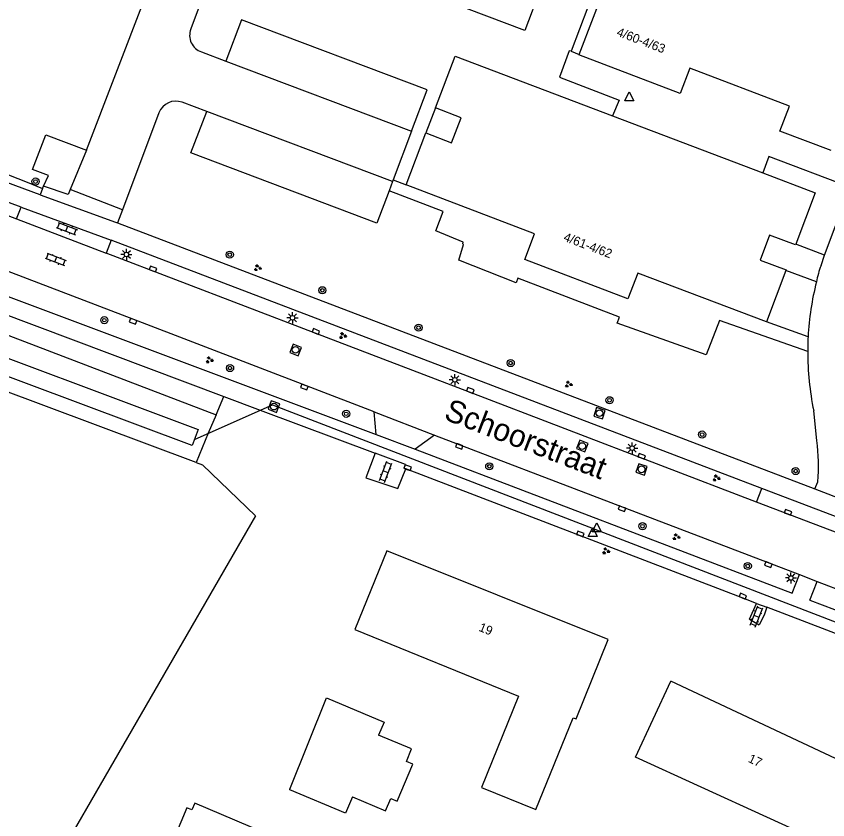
# Model space of a CAD drawing. Extents: x 136000 to 141014, y 402000 to 403500.
# Drawn here: x 137566.1 to 137656.8, y 402680.4 to 402770.2 of the extents above; entities that cross this region are included whole.
import ezdxf

# ---------------------------------------------------------------- set-up
doc = ezdxf.new("R2010")
doc.units = 0
for name, color, linetype in [('gg-afsc-erfafscheiding', 7, 'Continuous'), ('gg-anno-huisnummerreeks BGT', 7, 'Continuous'), ('gg-anno-openbare ruimte label', 7, 'Continuous'), ('gg-bbg-gedigitaliseerde bebouwing', 7, 'Continuous'), ('gg-bbg-gedigitaliseerde bijgebouw', 7, 'Continuous'), ('gg-bbg-hoofdgebouw', 7, 'Continuous'), ('gg-bbg-luifel en loopbrug', 7, 'Continuous'), ('gg-knt-bronhoudergrens', 7, 'Continuous'), ('gg-knt-verharding', 7, 'Continuous'), ('gg-knt-verharding nz', 7, 'Continuous'), ('gg-kntw-bovenkant insteek waterloop', 7, 'Continuous'), ('gg-kntw-waterlijn', 7, 'Continuous'), ('gg-kwrk-duiker nz buis', 7, 'Continuous'), ('gt-grn-groengrens', 7, 'Continuous'), ('gt-grn-vlakafsluiter', 7, 'Continuous'), ('gt-grn-weggrens', 7, 'Continuous'), ('gt-symb-boom', 7, 'Continuous'), ('gt-symb-groenvak', 7, 'Continuous'), ('gt-symb-klinker verharding', 7, 'Continuous'), ('gt-symb-kolk', 7, 'Continuous'), ('gt-symb-lichtmast', 7, 'Continuous'), ('gt-symb-rioolschacht', 7, 'Continuous'), ('gt-symb-waterafsluiter', 7, 'Continuous')]:
    doc.layers.add(name, color=color, linetype=linetype)

# ---------------------------------------------------------------- blocks, each defined once
blk = doc.blocks.new('gt0-KOLK')
at = {"layer": 'gt-symb-kolk'}
blk.add_lwpolyline([(0, 0), (0.375, 0), (0.375, 0.4), (-0.375, 0.4), (-0.375, 0), (0, 0)], dxfattribs=at)
blk = doc.blocks.new('gt0-LMAST')
at = {"layer": 'gt-symb-lichtmast'}
for p, q in [((-0.182, 0.173), (-0.447, 0.438)), ((-0.005, 0.246), (-0.005, 0.621)), ((0.172, 0.173), (0.437, 0.438)), ((-0.255, -0.004), (-0.63, -0.004)), ((-0.182, -0.181), (-0.447, -0.446)), ((-0.005, -0.254), (-0.005, -0.629)), ((0.437, -0.446), (0.172, -0.181)), ((0.245, -0.004), (0.62, -0.004))]:
    blk.add_line(p, q, dxfattribs=at)
blk.add_circle((-0.005, -0.004), 0.25, dxfattribs=at)
blk = doc.blocks.new('gt0-KL1')
at = {"layer": 'gt-symb-klinker verharding'}
for p, q in [((-1.15, 0.3), (1.15, 0.3)), ((-1, -0.3), (-1, 0.3)), ((-0.5, 0.3), (-0.5, 0.45)), ((0, -0.3), (0, 0.3)), ((0.5, 0.3), (0.5, 0.45)), ((1, -0.3), (1, 0.3)), ((-1.15, -0.3), (1.15, -0.3)), ((-0.5, -0.45), (-0.5, -0.3)), ((0.5, -0.45), (0.5, -0.3))]:
    blk.add_line(p, q, dxfattribs=at)
blk = doc.blocks.new('gt0-GRVAK')
at = {"layer": 'gt-symb-groenvak'}
for p, q in [((-0.11, 0.189), (-0.228, 0.24)), ((-0.182, 0.153), (0.088, 0.153)), ((-0.091, 0.211), (-0.156, 0.322)), ((-0.047, 0.214), (-0.047, 0.393)), ((-0.004, 0.211), (0.061, 0.322)), ((0.015, 0.189), (0.133, 0.24)), ((0.262, -0.052), (0.197, 0.059)), ((0.305, -0.049), (0.305, 0.13)), ((0.349, -0.052), (0.414, 0.059)), ((-0.245, -0.228), (-0.363, -0.177)), ((-0.318, -0.264), (-0.047, -0.264)), ((-0.226, -0.206), (-0.291, -0.095)), ((-0.183, -0.203), (-0.183, -0.024)), ((-0.139, -0.206), (-0.074, -0.095)), ((-0.12, -0.228), (-0.002, -0.177)), ((0.243, -0.074), (0.125, -0.023)), ((0.17, -0.11), (0.441, -0.11)), ((0.368, -0.074), (0.486, -0.023))]:
    blk.add_line(p, q, dxfattribs=at)
blk = doc.blocks.new('gt0-BOOM')
at = {"layer": 'gt-symb-boom'}
for radius in [0.4, 0.2]:
    blk.add_circle((0, 0), radius, dxfattribs=at)
blk = doc.blocks.new('gt0-RS')
at = {"layer": 'gt-symb-rioolschacht'}
blk.add_lwpolyline([(-0.5, -0.5), (0.5, -0.5), (0.5, 0.5), (-0.5, 0.5)], close=True, dxfattribs=at)
blk.add_circle((0, 0), 0.375, dxfattribs=at)
blk = doc.blocks.new('gt0-WAFSL')
at = {"layer": 'gt-symb-waterafsluiter'}
for p, q in [((-0.5, -0.333), (0, 0.667)), ((0, 0.667), (0.5, -0.333)), ((0.5, -0.333), (-0.5, -0.333))]:
    blk.add_line(p, q, dxfattribs=at)

msp = doc.modelspace()

# ---------------------------------------------------------------- linework, layer by layer
at = {"layer": 'gg-afsc-erfafscheiding'}
msp.add_line((137557.736, 402755.416), (137567.311, 402751.662), dxfattribs=at)
at = {"layer": 'gg-bbg-gedigitaliseerde bebouwing'}
for points in [[(137607.52, 402710.46), (137603.95, 402701.633), (137622.246, 402694.204), (137618.101, 402683.998), (137624.183, 402681.529), (137628.348, 402691.785), (137628.678, 402691.651), (137632.26, 402700.53)], [(137661.18, 402685.57), (137657.349, 402677.301), (137635.318, 402687.381), (137639.25, 402695.87)]]:
    msp.add_lwpolyline(points, dxfattribs=at)
at = {"layer": 'gg-bbg-gedigitaliseerde bijgebouw'}
for points in [[(137596.683, 402683.729), (137596.673, 402683.784), (137600.749, 402694.019), (137607.203, 402691.287), (137606.594, 402689.849)], [(137603.671, 402682.942), (137607.355, 402681.383), (137607.94, 402682.764), (137608.677, 402682.453), (137610.43, 402686.597), (137609.694, 402686.909), (137610.278, 402688.29), (137606.594, 402689.849)], [(137603.671, 402682.942), (137602.892, 402681.1), (137596.683, 402683.729)]]:
    msp.add_lwpolyline(points, dxfattribs=at)
at = {"layer": 'gg-bbg-hoofdgebouw'}
for p, q in [((137612.935, 402759.95), (137615.135, 402765.751)), ((137615.135, 402765.751), (137632.752, 402759.061)), ((137628.976, 402765.888), (137628.998, 402765.946)), ((137632.752, 402759.061), (137649.533, 402752.688)), ((137609.666, 402751.352), (137611.875, 402757.153)), ((137609.661, 402751.339), (137609.666, 402751.352)), ((137652.131, 402741.791), (137649.947, 402736.035)), ((137632.26, 402700.53), (137607.52, 402710.46)), ((137661.18, 402685.57), (137639.25, 402695.87))]:
    msp.add_line(p, q, dxfattribs=at)
for points in [[(137628.998, 402765.946), (137632.201, 402774.327), (137629.368, 402775.402), (137629.91, 402776.831)], [(137657.168, 402755.194), (137651.463, 402757.344), (137652.525, 402760.161), (137641.37, 402764.397), (137640.301, 402761.584), (137628.976, 402765.888)], [(137611.875, 402757.153), (137614.753, 402756.057), (137615.815, 402758.858), (137612.935, 402759.95)], [(137649.533, 402752.688), (137655.396, 402750.461), (137653.215, 402744.709)], [(137649.947, 402736.035), (137635.564, 402741.499), (137634.47, 402738.62), (137622.929, 402743.005), (137624.014, 402745.876), (137609.661, 402751.339)], [(137653.215, 402744.709), (137653.192, 402744.647), (137650.302, 402745.742), (137649.264, 402742.945), (137652.153, 402741.848), (137652.131, 402741.791)]]:
    msp.add_lwpolyline(points, dxfattribs=at)
at = {"layer": 'gg-bbg-luifel en loopbrug'}
msp.add_lwpolyline([(137585.168, 402681.714), (137582.947, 402676.465), (137592.156, 402672.567), (137592.546, 402673.488), (137593.098, 402673.254), (137595.242, 402678.32), (137586.033, 402682.217), (137585.721, 402681.48), (137585.168, 402681.714)], dxfattribs=at)
at = {"layer": 'gg-knt-bronhoudergrens'}
for points in [[(137586.18, 402720.33), (137586.886, 402720.067), (137592.813, 402714.352)], [(137592.813, 402714.352), (137554.464, 402647.955), (137641.523, 402591.255), (137647.465, 402590.382), (137653.948, 402590.17), (137711.227, 402676.154)]]:
    msp.add_lwpolyline(points, dxfattribs=at)
at = {"layer": 'gg-knt-verharding'}
for p, q in [((137573.938, 402755.233), (137587.302, 402790.087)), ((137586.786, 402766.212), (137589.499, 402765.169)), ((137587.379, 402759.555), (137584.62, 402760.586)), ((137612.935, 402759.95), (137611.875, 402757.153)), ((137582.031, 402759.421), (137577.965, 402748.566)), ((137610.268, 402757.349), (137608.223, 402751.901)), ((137523.331, 402754.587), (137606.333, 402723.44)), ((137568.754, 402750.237), (137557.377, 402754.444)), ((137566.624, 402748.87), (137557.438, 402752.251)), ((137608.15, 402751.713), (137607.757, 402750.671)), ((137608.223, 402751.901), (137608.15, 402751.713)), ((137608.223, 402751.901), (137609.666, 402751.352)), ((137556.959, 402751.039), (137566.127, 402747.538)), ((137569.014, 402750.939), (137568.754, 402750.237)), ((137569.014, 402750.939), (137569.129, 402751.192)), ((137656.439, 402743.487), (137659.279, 402751.111)), ((137533.309, 402748.664), (137589.278, 402727.7)), ((137566.127, 402747.538), (137566.624, 402748.87)), ((137577.965, 402748.566), (137577.415, 402747.099)), ((137566.127, 402747.538), (137576.127, 402743.726)), ((137577.188, 402747.186), (137577.415, 402747.099)), ((137577.415, 402747.099), (137655.351, 402717.369)), ((137576.682, 402745.175), (137576.127, 402743.726)), ((137649.443, 402717.416), (137576.682, 402745.175)), ((137656.439, 402743.487), (137653.215, 402744.709)), ((137656.048, 402742.343), (137656.439, 402743.487)), ((137655.528, 402740.502), (137652.131, 402741.791)), ((137654.604, 402734.375), (137649.947, 402736.035)), ((137589.278, 402727.7), (137593.362, 402726.17)), ((137593.362, 402726.17), (137606.194, 402721.364)), ((137606.093, 402725.978), (137612.854, 402723.39)), ((137606.333, 402723.44), (137606.093, 402725.978)), ((137655.59, 402722.762), (137655.232, 402726.111)), ((137612.854, 402723.39), (137610.688, 402721.819)), ((137610.688, 402721.819), (137652.822, 402705.692)), ((137606.194, 402721.364), (137605.178, 402718.584)), ((137608.749, 402717.417), (137609.645, 402719.597)), ((137655.351, 402717.369), (137655.699, 402718.16)), ((137648.849, 402715.878), (137649.443, 402717.416)), ((137662.585, 402710.623), (137648.849, 402715.878)), ((137652.822, 402705.692), (137653.628, 402707.787)), ((137653.628, 402707.787), (137655.601, 402707.028)), ((137654.796, 402704.937), (137655.601, 402707.028)), ((137655.601, 402707.028), (137661.593, 402704.722)), ((137648.036, 402702.799), (137648.835, 402704.543)), ((137648.835, 402704.543), (137649.999, 402704.128)), ((137654.796, 402704.937), (137666.866, 402700.317)), ((137665.371, 402698.253), (137649.999, 402704.128))]:
    msp.add_line(p, q, dxfattribs=at)
for points in [[(137591.311, 402783.733), (137590.186, 402780.975), (137589.003, 402777.941), (137586.856, 402772.224), (137585.6, 402768.781)], [(137624.686, 402773.261), (137622.924, 402768.609), (137594.86, 402779.245), (137596.632, 402783.914)], [(137626.042, 402776.838), (137628.46, 402775.947), (137628.094, 402774.777), (137630.895, 402773.728), (137628.101, 402766.289)], [(137610.268, 402757.349), (137612.007, 402761.983), (137591.274, 402769.811), (137589.499, 402765.169)], [(137628.101, 402766.289), (137627.901, 402766.334), (137626.807, 402763.39), (137633.48, 402760.835), (137632.752, 402759.061)], [(137607.757, 402750.671), (137606.398, 402747.063), (137585.611, 402754.924), (137587.379, 402759.555)], [(137569.129, 402751.192), (137569.683, 402752.415), (137567.899, 402753.058), (137569.406, 402756.942)], [(137606.093, 402725.978), (137579.215, 402736.289), (137545.576, 402749.147), (137530.36, 402754.924)], [(137659.279, 402751.111), (137650.224, 402754.507), (137649.533, 402752.688)], [(137654.558, 402732.736), (137644.708, 402736.199), (137643.209, 402732.355), (137633.273, 402735.891), (137633.533, 402736.574), (137622.145, 402740.907), (137621.96, 402740.386), (137615.572, 402742.92), (137616.086, 402744.696), (137615.998, 402744.764), (137616.047, 402744.955), (137612.974, 402746.23), (137613.79, 402748.391), (137607.757, 402750.671)], [(137648.849, 402715.878), (137616.767, 402728.182), (137599.506, 402734.772), (137576.127, 402743.726)], [(137612.854, 402723.39), (137632.55, 402715.837), (137650.796, 402708.877), (137653.628, 402707.787)], [(137609.645, 402719.597), (137609.443, 402719.672), (137609.596, 402720.075), (137606.194, 402721.364)], [(137648.835, 402704.543), (137647.238, 402705.199), (137609.645, 402719.597)], [(137649.999, 402704.128), (137649.68, 402703.244), (137649.145, 402702.155)]]:
    msp.add_lwpolyline(points, dxfattribs=at)
for centre, radius, start, end in [((137587.438, 402768.071), 1.971, 158.89762, 250.66397), ((137583.915, 402758.693), 2.02, 69.57905, 158.8746), ((137667.771, 402738.038), 12.489, 159.83483, 168.61996), ((137686.724, 402732.664), 32.166, 165.89677, 176.95116), ((137688.04, 402732.616), 33.483, 176.98934, 179.79539), ((137686.725, 402732.662), 32.167, 179.86774, 191.75035), ((137632.788, 402719.92), 22.979, 355.60816, 7.10547)]:
    msp.add_arc(centre, radius, start, end, dxfattribs=at)
at = {"layer": 'gg-knt-verharding nz'}
for p, q in [((137628.101, 402766.289), (137628.998, 402765.946)), ((137589.499, 402765.169), (137610.268, 402757.349)), ((137608.15, 402751.713), (137587.379, 402759.555)), ((137577.965, 402748.566), (137572.128, 402750.839))]:
    msp.add_line(p, q, dxfattribs=at)
msp.add_lwpolyline([(137572.128, 402750.839), (137571.903, 402750.261), (137569.129, 402751.192)], dxfattribs=at)
at = {"layer": 'gg-kntw-bovenkant insteek waterloop'}
for p, q in [((137556.616, 402737.817), (137588.42, 402725.66)), ((137586.18, 402720.33), (137554.052, 402732.313)), ((137588.42, 402725.66), (137587.545, 402723.578)), ((137587.545, 402723.578), (137586.18, 402720.33))]:
    msp.add_line(p, q, dxfattribs=at)
at = {"layer": 'gg-kntw-waterlijn'}
msp.add_lwpolyline([(137555.56, 402735.55), (137586.427, 402724.001), (137585.756, 402722.208), (137554.749, 402733.809)], dxfattribs=at)
at = {"layer": 'gg-kwrk-duiker nz buis'}
msp.add_lwpolyline([(137586.099, 402722.934), (137594.718, 402726.775), (137816.248, 402641.331), (137813.986, 402635.861), (137813.305, 402634.711), (137788.193, 402598.222), (137773.493, 402580.713), (137757.792, 402563.994), (137720.541, 402532.555), (137719.543, 402531.763)], dxfattribs=at)
at = {"layer": 'gt-grn-groengrens'}
for p, q in [((137567.311, 402751.662), (137569.014, 402750.939)), ((137588.42, 402725.66), (137589.278, 402727.7))]:
    msp.add_line(p, q, dxfattribs=at)
at = {"layer": 'gt-grn-vlakafsluiter'}
msp.add_line((137569.406, 402756.942), (137573.938, 402755.233), dxfattribs=at)
at = {"layer": 'gt-grn-weggrens'}
for p, q in [((137573.938, 402755.233), (137572.128, 402750.839)), ((137568.754, 402750.237), (137577.188, 402747.186)), ((137566.624, 402748.87), (137576.682, 402745.175)), ((137606.333, 402723.44), (137610.688, 402721.819)), ((137605.178, 402718.584), (137608.749, 402717.417)), ((137663.141, 402712.207), (137649.443, 402717.416)), ((137655.351, 402717.369), (137661.166, 402715.114)), ((137648.036, 402702.799), (137649.145, 402702.155))]:
    msp.add_line(p, q, dxfattribs=at)

# ---------------------------------------------------------------- block references
at = {"layer": 'gt-symb-boom'}
for p in [(137568.241, 402751.723), (137589.952, 402743.553), (137600.298, 402739.568), (137575.927, 402736.226), (137611.057, 402735.389), (137621.359, 402731.434), (137589.983, 402730.876), (137632.411, 402727.276), (137602.972, 402725.762), (137642.755, 402723.441), (137618.963, 402719.888), (137653.209, 402719.359), (137636.093, 402713.193), (137647.859, 402708.747)]:
    msp.add_blockref('gt0-BOOM', p, dxfattribs=at)
at = {"layer": 'gt-symb-groenvak'}
for p in [(137593.063, 402742.075), (137602.577, 402734.49), (137587.665, 402731.773), (137627.815, 402729.059), (137644.341, 402718.568), (137639.855, 402711.997), (137631.985, 402710.419)]:
    msp.add_blockref('gt0-GRVAK', p, dxfattribs=at)
at = {"layer": 'gt-symb-klinker verharding'}
for p, rotation in [((137571.738, 402746.452), -20.790725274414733), ((137570.495, 402743.026), -20.79072527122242), ((137607.391, 402719.278), 68.77323173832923), ((137648.84, 402703.103), 68.77323173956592)]:
    msp.add_blockref('gt0-KL1', p, dxfattribs=dict(at, rotation=rotation))
at = {"layer": 'gt-symb-kolk'}
for p, rotation in [((137581.304, 402741.753), -20.864661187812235), ((137579.215, 402736.289), 159.08179501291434), ((137599.506, 402734.772), -20.97171056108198), ((137598.371, 402728.933), 158.95425918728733), ((137616.767, 402728.182), -20.918204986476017), ((137615.671, 402722.312), 159.08179501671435), ((137635.935, 402720.825), -20.97171056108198), ((137609.765, 402719.552), -20.97171056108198), ((137633.869, 402715.331), 159.02828943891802), ((137652.279, 402714.564), -20.97171056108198), ((137629.082, 402712.148), -20.97171055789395), ((137650.226, 402709.096), 158.95425918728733), ((137647.238, 402705.199), -22.333388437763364)]:
    msp.add_blockref('gt0-KOLK', p, dxfattribs=dict(at, rotation=rotation))
at = {"layer": 'gt-symb-lichtmast'}
for p in [(137578.402, 402743.574), (137596.969, 402736.49), (137615.121, 402729.567), (137634.943, 402721.928), (137652.691, 402707.414)]:
    msp.add_blockref('gt0-LMAST', p, dxfattribs=at)
at = {"layer": 'gt-symb-rioolschacht'}
for p, rotation in [((137597.315, 402732.904), 158.33696013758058), ((137594.892, 402726.565), -20.30124998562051), ((137631.291, 402725.825), -17.818888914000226), ((137629.359, 402722.155), 157.4858873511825), ((137635.989, 402719.551), 161.09393900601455)]:
    msp.add_blockref('gt0-RS', p, dxfattribs=dict(at, rotation=rotation))
at = {"layer": 'gt-symb-waterafsluiter'}
for p in [(137634.613, 402761.098), (137630.969, 402712.891), (137630.531, 402712.387)]:
    msp.add_blockref('gt0-WAFSL', p, dxfattribs=at)

# ---------------------------------------------------------------- texts
at = {"layer": 'gg-anno-huisnummerreeks BGT'}
for s, rotation, p in [('4/60-4/63', 339.2, (137633.123, 402768.056)), ('4/61-4/62', 339.2, (137627.183, 402745.133)), ('19', 338.2, (137617.713, 402701.52)), ('17', 334.8, (137647.817, 402686.875))]:
    msp.add_text(s, height=1, rotation=rotation, dxfattribs=at).set_placement(p)
at = {"layer": 'gg-anno-openbare ruimte label'}
msp.add_text('Schoorstraat', height=2.5, rotation=339, dxfattribs=at).set_placement((137613.763, 402725.187))

doc.saveas('drawing.dxf')
